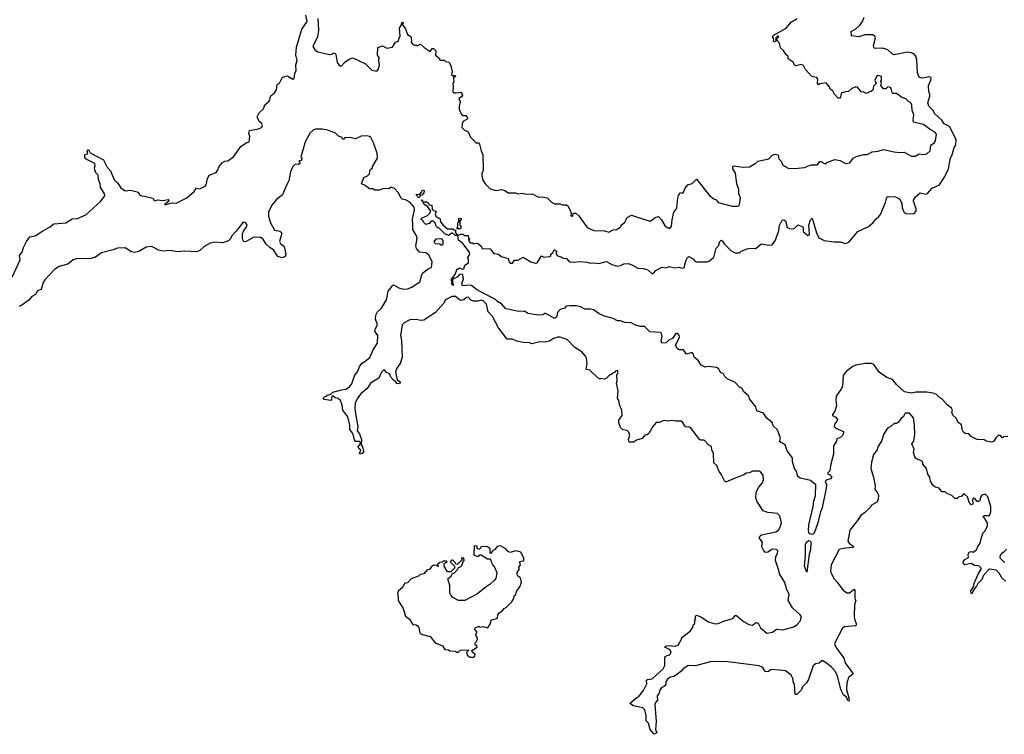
# Model space of a CAD drawing. Extents: x 2494106 to 2685573, y 758056 to 915185.
# Tile 316 of 507: x 2575070 to 2584172, y 893200 to 899803. Entities that reach past the tile are written whole.
import ezdxf

# ---------------------------------------------------------------- set-up
doc = ezdxf.new("R2010")
doc.units = 0

msp = doc.modelspace()

# ---------------------------------------------------------------- linework, layer by layer
at = {"layer": '0CON05XD'}
for points in [[(2575000, 897425), (2575074.3, 897585), (2575068.9, 897625), (2575094.3, 897655), (2575105, 897696.7), (2575132.5, 897755), (2575165, 897797.5), (2575213.2, 897806.8), (2575275.4, 897844.6), (2575344.3, 897885), (2575385, 897916.9), (2575495, 897926.5), (2575555, 897962.5), (2575605.4, 897964.6), (2575681.1, 897998.9), (2575818.2, 898121.8), (2575855.5, 898174.5), (2575854.2, 898195), (2575815.7, 898255), (2575814.1, 898285.9), (2575799.2, 898325), (2575796.7, 898365), (2575775, 898387.5), (2575763.8, 898415), (2575760, 898435), (2575767.5, 898455), (2575763.3, 898475), (2575684.3, 898514.3), (2575671.2, 898531.2), (2575672, 898558), (2575700, 898565), (2575693.3, 898585), (2575705, 898602.5), (2575721.7, 898571.7), (2575845, 898508.8), (2575878.9, 898438.9), (2575909.4, 898405), (2575943, 898323), (2575975.5, 898295.5), (2576005, 898250), (2576045, 898222.5), (2576095, 898227.1), (2576155, 898213.3), (2576166.7, 898205), (2576176.7, 898185), (2576195, 898174), (2576225, 898173.3), (2576300, 898155), (2576313.6, 898133.6), (2576325, 898130), (2576345, 898137.5), (2576395, 898132.5), (2576441.7, 898141.7), (2576450, 898135), (2576446.7, 898123.3), (2576420, 898105), (2576410, 898095), (2576415, 898092.5), (2576479.3, 898110.7), (2576515, 898108), (2576615, 898156), (2576683, 898217), (2576700, 898245), (2576735, 898240), (2576785, 898263.8), (2576794.3, 898275.7), (2576806.1, 898333.9), (2576822.5, 898365), (2576885, 898392.5), (2576899.5, 898410.5), (2576912.5, 898445), (2576943.3, 898485), (2576965, 898496), (2576995, 898500), (2577045, 898536.7), (2577115, 898630), (2577165, 898663.8), (2577192.5, 898675), (2577196.7, 898725), (2577186.7, 898755), (2577195, 898780), (2577276.2, 898793.8), (2577305, 898807.5), (2577315, 898820), (2577307.5, 898845), (2577283, 898863), (2577266.7, 898905), (2577285, 898943.3), (2577325, 898980), (2577337.5, 899015), (2577375, 899050), (2577391.7, 899098.3), (2577423.9, 899126.1), (2577443.8, 899155), (2577450, 899205), (2577473, 899217), (2577498.8, 899271.2), (2577545, 899283.3), (2577595, 899252.5), (2577607, 899263), (2577613.8, 899305), (2577625.9, 899334.1), (2577624, 899385), (2577633.8, 899425), (2577622.9, 899475), (2577629.7, 899550.3), (2577677.5, 899715), (2577726.7, 899785), (2577714, 899845)], [(2577827.1, 899815), (2577831.9, 899705), (2577822, 899645), (2577780, 899555), (2577800.5, 899520.5), (2577825, 899506.2), (2577935, 899481.4), (2577955, 899484), (2577975, 899496), (2577985, 899493.3), (2577992, 899482), (2578005, 899407.5), (2578018.8, 899385), (2578034.2, 899374.2), (2578045, 899376), (2578072.7, 899407.3), (2578115, 899438.8), (2578149.5, 899449.5), (2578265.7, 899395.7), (2578325, 899336), (2578372.3, 899327.7), (2578386.2, 899345), (2578396.7, 899385), (2578390, 899425), (2578393.3, 899455), (2578377.5, 899475), (2578380, 899545), (2578425, 899560), (2578465, 899540), (2578515, 899550), (2578542.5, 899595), (2578572.5, 899605), (2578573.6, 899626.4), (2578588, 899655), (2578582, 899725), (2578600, 899755), (2578601.7, 899778.3), (2578615, 899780), (2578610, 899755), (2578633.6, 899723.6), (2578655.9, 899665.9), (2578685, 899647.5), (2578693.3, 899615), (2578690, 899595), (2578704.1, 899574.1), (2578715, 899567.5), (2578737, 899567), (2578745, 899560), (2578775.9, 899575.9), (2578810, 899545), (2578865, 899510), (2578881.7, 899538.3), (2578895, 899537.5), (2578917.5, 899515), (2578912.5, 899475), (2578926.7, 899466.7), (2578948.3, 899448.3), (2578955, 899430), (2578995, 899430), (2579005, 899417.5), (2579039.5, 899409.5), (2579056.4, 899376.4), (2579067.5, 899325), (2579063, 899293), (2579075, 899280), (2579085, 899290), (2579100, 899285), (2579096.4, 899273.6), (2579080, 899265), (2579081.7, 899228.3), (2579072.5, 899215), (2579077.5, 899185), (2579072.5, 899135), (2579085, 899127.5), (2579105, 899126.7), (2579145, 899132.5), (2579160, 899115), (2579162.5, 899105), (2579155, 899090), (2579130, 899075), (2579142.5, 899045), (2579132.5, 899005), (2579133.3, 898975), (2579155, 898927.5), (2579168.3, 898918.3), (2579195, 898916.7), (2579210, 898895), (2579205, 898883.3), (2579174, 898866), (2579158.8, 898845), (2579158.3, 898808.3), (2579180, 898785), (2579215.7, 898765.7), (2579237.7, 898717.7), (2579285, 898667.5), (2579295, 898662.5), (2579307, 898667), (2579321.7, 898651.7), (2579335, 898590), (2579352.5, 898555), (2579353.9, 898406.1), (2579342, 898385), (2579341.2, 898365), (2579347.5, 898325), (2579373.8, 898285), (2579420.3, 898240.3), (2579475, 898223.8), (2579525, 898234.2), (2579554.2, 898224.2), (2579585, 898204), (2579653, 898203), (2579675, 898193.3), (2579715, 898198.8), (2579755, 898190), (2579807, 898193), (2579865, 898163.3), (2579893, 898167), (2579945, 898157.5), (2579985, 898117.5), (2580015, 898102.5), (2580065, 898102.5), (2580085, 898092.5), (2580125, 898092.5), (2580140.7, 898080.7), (2580159.5, 898039.5), (2580167.5, 898015), (2580165, 897990), (2580176.1, 897983.9), (2580190, 898015), (2580210, 898015), (2580239.3, 897989.3), (2580315, 897882.5), (2580377.5, 897855), (2580475, 897852.2), (2580515, 897840), (2580555, 897861.2), (2580590, 897865), (2580620, 897885), (2580630, 897895), (2580630, 897905), (2580665, 897932.5), (2580684.1, 897975.9), (2580725, 897996.2), (2580886.1, 897943.9), (2580904, 897946), (2580945, 897976.7), (2580975, 897983.3), (2581004.1, 897954.1), (2581035, 897902.5), (2581055, 897882.5), (2581080, 897875), (2581096.7, 897895), (2581100, 897955), (2581116.1, 898023.9), (2581145, 898060), (2581152.9, 898155), (2581160.5, 898179.5), (2581175, 898207.5), (2581195, 898200), (2581205, 898210), (2581220, 898245)], [(2581541.2, 896555), (2581533.6, 896573.6), (2581515, 896590), (2581435, 896597.5), (2581405, 896593.3), (2581369.3, 896609.3), (2581342.5, 896655), (2581303.6, 896683.6), (2581296, 896715), (2581285, 896726.7), (2581235, 896712.5), (2581205, 896752.5), (2581165, 896753.8), (2581150.5, 896760.5), (2581132.5, 896795), (2581168.8, 896865), (2581166.2, 896885), (2581155, 896903.3), (2581135, 896903.3), (2581105, 896857.5), (2581073.9, 896846.1), (2581045, 896816.7), (2581005, 896813.3), (2580999.2, 896835), (2581009.5, 896879.5), (2581003.8, 896903.8), (2580993.3, 896913.3), (2580895, 896918.8), (2580845, 896966.7), (2580805, 896966.7), (2580755, 896983.8), (2580722.7, 897002.7), (2580665, 897005.7), (2580625, 897019.2), (2580595, 897022), (2580555, 897042.5), (2580475, 897064.4), (2580425.7, 897085.7), (2580375, 897121.2), (2580345, 897128), (2580295, 897128), (2580255, 897148.8), (2580215, 897160), (2580155, 897158), (2580120, 897155), (2580105, 897137.5), (2580065, 897123.8), (2580042.1, 897097.9), (2580032.5, 897055), (2580015, 897043.3), (2579935, 897089.2), (2579925, 897088.8), (2579905, 897074.5), (2579865, 897072.1), (2579767.7, 897087.7), (2579735, 897108.8), (2579685, 897106.2), (2579565, 897132), (2579525, 897176.7), (2579488.3, 897198.3), (2579468.1, 897218.1), (2579295, 897306.2), (2579246.1, 897346.1), (2579225, 897350), (2579162.5, 897345), (2579157.5, 897365), (2579172.5, 897405), (2579167.5, 897445), (2579161.7, 897451.7), (2579135, 897447.5), (2579115, 897422.5), (2579087.5, 897412.5), (2579071.7, 897398.3), (2579070, 897375), (2579080, 897355), (2579075, 897342.5), (2579063.3, 897365), (2579063, 897407), (2579095, 897450), (2579115, 897500), (2579125, 897500), (2579135, 897510), (2579158.3, 897498.3), (2579175, 897500), (2579186.1, 897533.9), (2579220, 897555), (2579220, 897585), (2579212.5, 897605), (2579230, 897635), (2579227.5, 897655), (2579167.5, 897735), (2579127.5, 897765), (2579120, 897810), (2579095, 897810), (2579075, 897830), (2579065, 897830), (2579035, 897810), (2579000, 897825), (2578945, 897880), (2578935, 897880), (2578920, 897895), (2578910, 897925), (2578895, 897940), (2578875, 897940), (2578855, 897920), (2578825, 897910), (2578805, 897930), (2578795, 897950), (2578780, 897955), (2578785, 897970), (2578840, 897995), (2578859.3, 898010.7), (2578870, 898035), (2578838.3, 898078.3), (2578805, 898100), (2578800, 898120), (2578780, 898135), (2578785, 898140), (2578800, 898120), (2578835, 898120), (2578848.3, 898108.3), (2578851.7, 898091.7), (2578878.3, 898088.3), (2578881.7, 898051.7), (2578895, 898040), (2578920, 898035), (2578910, 898005), (2578917, 897987), (2578945, 897970), (2578955, 897970), (2578960, 897935), (2578983.3, 897903.3), (2579025, 897870), (2579075, 897870), (2579085, 897860), (2579098.3, 897858.3), (2579100, 897835), (2579120, 897810), (2579145, 897820), (2579165, 897820), (2579185, 897810), (2579215, 897810), (2579220, 897785), (2579230, 897775), (2579220, 897765), (2579235, 897740), (2579255, 897740), (2579262.5, 897732.5), (2579295, 897737.5), (2579311.7, 897731.7), (2579335, 897710), (2579345, 897690), (2579420, 897685), (2579451.7, 897641.7), (2579495, 897636.2), (2579520, 897615), (2579585, 897596.7), (2579593.3, 897565), (2579604.1, 897554.1), (2579625, 897552.5), (2579645, 897580), (2579675, 897582.5), (2579725, 897610), (2579796.4, 897566.4), (2579833.9, 897553.9), (2579854.1, 897555.9), (2579895, 897620), (2579915, 897610), (2579966.4, 897613.6), (2579978.3, 897621.7), (2579980, 897635), (2579998.3, 897651.7), (2580010, 897675), (2580015, 897677.5), (2580032.5, 897665), (2580030, 897635), (2580040.7, 897620.7), (2580075, 897613.3), (2580095, 897600), (2580125, 897597.5), (2580143.6, 897573.6), (2580157, 897567), (2580185, 897562.5), (2580245, 897570), (2580315, 897563.8), (2580345, 897553.3), (2580383.6, 897556.4), (2580425, 897548.8), (2580495, 897570), (2580542.3, 897542.3), (2580595, 897526.2), (2580625, 897532.5), (2580655, 897547.5), (2580695, 897549.2), (2580729.1, 897539.1), (2580785, 897506.7), (2580833, 897503), (2580875, 897491.2), (2580915, 897453.8), (2580929.5, 897460.5), (2580950, 897485), (2581005, 897516), (2581045, 897510), (2581075, 897522.5), (2581125, 897508.8), (2581165, 897517.5), (2581187, 897507), (2581210.7, 897509.3), (2581216.7, 897515), (2581218.3, 897541.7), (2581236.2, 897595), (2581255, 897616.2), (2581295, 897594), (2581315, 897570), (2581325, 897566.7), (2581424.1, 897565.9), (2581445.9, 897574.1), (2581482.5, 897605), (2581490.7, 897619.3), (2581508.3, 897691.7), (2581530, 897715), (2581542.5, 897755), (2581553, 897767), (2581565, 897760), (2581582.3, 897732.3), (2581646.1, 897666.1), (2581685, 897647.5), (2581725, 897650), (2581740, 897665), (2581793.6, 897686.4), (2581825, 897693.3), (2581875, 897687.5), (2581925, 897733.3), (2581995, 897718.8), (2582025, 897723.3), (2582056.7, 897765), (2582088, 897855), (2582095, 897900), (2582118.3, 897951.7), (2582135, 897952.5), (2582147.5, 897945), (2582156.7, 897925), (2582162.5, 897885), (2582185, 897872.5), (2582225, 897870), (2582265, 897906.7), (2582305, 897890), (2582311.7, 897881.7), (2582312.5, 897845), (2582355, 897810), (2582366.4, 897813.6), (2582370, 897825), (2582363.3, 897905), (2582380, 897955), (2582395, 897970), (2582434.3, 897834.3), (2582457.7, 897787.7), (2582505, 897762.5), (2582595, 897750), (2582655, 897751.4), (2582705, 897734), (2582735, 897748.8), (2582817.5, 897845), (2582915, 897892.5), (2582955.4, 897924.6), (2582986.4, 897963.6), (2583010, 897980), (2583027.4, 898002.6), (2583073.3, 898115), (2583086.4, 898163.6), (2583099.3, 898170.7), (2583165, 898166.2), (2583206.7, 898145), (2583224.2, 898105), (2583228, 898065), (2583245, 898022), (2583265, 898012.5), (2583335, 898008.8), (2583356, 898035), (2583355.8, 898055), (2583331.2, 898125), (2583331.2, 898135), (2583350, 898165), (2583395, 898202.5), (2583445, 898191.2), (2583461.7, 898198.3), (2583503.8, 898245), (2583571.4, 898278.6), (2583622.9, 898355), (2583654.3, 898425), (2583675, 898527.5), (2583688.8, 898555), (2583707, 898623), (2583722.3, 898647.7), (2583727.5, 898695), (2583665, 898817.5), (2583615, 898842), (2583594.4, 898874.4), (2583526, 898935), (2583512.5, 898965), (2583473.8, 899005), (2583463.9, 899036.1), (2583482.5, 899095), (2583482.5, 899115), (2583472.5, 899135), (2583470, 899195), (2583491.2, 899245), (2583495, 899270), (2583475, 899276), (2583415, 899261.9), (2583395, 899265.7), (2583382.9, 899275), (2583368.5, 899315), (2583363, 899433), (2583353.1, 899465), (2583339.2, 899485), (2583315, 899497.8), (2583275, 899502.2), (2583155, 899478.8), (2583135, 899488.8), (2583095, 899524.2), (2583057.4, 899537.4), (2583035, 899541.4), (2582975, 899536.7), (2582966.7, 899545), (2582962, 899565), (2582981.2, 899635), (2582975, 899650), (2582955, 899663.8), (2582885.8, 899664.2), (2582824.1, 899644.1), (2582760, 899655), (2582757.5, 899695), (2582800.5, 899719.5), (2582835, 899753.8), (2582861.2, 899785), (2582876.4, 899826.4)], [(2581220, 898245), (2581245, 898277.5), (2581285, 898290), (2581325, 898330), (2581445, 898180), (2581485, 898146.7), (2581508, 898138), (2581527.5, 898115), (2581655, 898081.2), (2581705, 898080), (2581716.4, 898083.6), (2581722.5, 898095), (2581733.8, 898155), (2581716.7, 898195), (2581716.7, 898235), (2581700, 898285), (2581686.2, 898385), (2581661.2, 898425), (2581663.3, 898445), (2581675, 898452.5), (2581755, 898440), (2581816.4, 898443.6), (2581873.6, 898476.4), (2581894.1, 898495.9), (2581995, 898517.5), (2582025, 898550), (2582055, 898561.2), (2582080, 898555), (2582088.3, 898518.3), (2582110, 898495), (2582125, 898460), (2582175, 898432.5), (2582235, 898428.8), (2582323.3, 898436.7), (2582385, 898461.2), (2582445, 898462.5), (2582465, 898492.5), (2582475, 898492.5), (2582515, 898470), (2582530, 898485), (2582605, 898510), (2582655, 898503.3), (2582705, 898473.3), (2582745, 898480), (2582775, 898523.3), (2582805, 898538.8), (2582873.9, 898556.1), (2582905, 898558), (2582949.5, 898580.5), (2583005, 898588), (2583055, 898603.8), (2583155, 898581.2), (2583205, 898576.2), (2583245, 898580), (2583315, 898542.5), (2583347, 898543), (2583385, 898563.3), (2583425, 898557.5), (2583457, 898563), (2583487.7, 898592.3), (2583493.3, 898645), (2583522.5, 898665), (2583536.2, 898685), (2583543.9, 898743.9), (2583530, 898765), (2583487.1, 898787.1), (2583425, 898835.8), (2583333.3, 898855), (2583330, 898875), (2583335.8, 898925), (2583320, 898965), (2583316.1, 899016.1), (2583305, 899037.5), (2583286.4, 899046.4), (2583260.7, 899070.7), (2583223.9, 899083.9), (2583175, 899120), (2583145, 899120), (2583135, 899130), (2583127, 899167), (2583120, 899175), (2583095, 899182.5), (2583075, 899163.3), (2583054.1, 899164.1), (2583030, 899195), (2583037.5, 899215), (2583030, 899235), (2583037.5, 899245), (2583035, 899277.5), (2583005, 899287.5), (2582990.7, 899279.3), (2582973.8, 899245), (2582983.3, 899223.3), (2582987, 899213), (2582961.7, 899188.3), (2582957, 899153), (2582945, 899142.5), (2582895, 899122.5), (2582867, 899137), (2582853, 899133), (2582815, 899180), (2582798.3, 899181.7), (2582763, 899167), (2582731.7, 899138.3), (2582705, 899137.5), (2582673, 899127), (2582665, 899120), (2582653, 899077), (2582635, 899076.7), (2582603.3, 899115), (2582587.5, 899145), (2582560.7, 899160.7), (2582552.5, 899185), (2582525, 899220), (2582465, 899210), (2582455, 899200), (2582443.6, 899213.6), (2582447, 899253), (2582440, 899270), (2582403.6, 899273.6), (2582390.7, 899280.7), (2582333.6, 899343.6), (2582315, 899380), (2582295, 899387.5), (2582245, 899377.5), (2582233.6, 899383.6), (2582219.3, 899409.3), (2582175, 899440), (2582172.5, 899465), (2582155, 899477.5), (2582129.3, 899519.3), (2582104.2, 899544.2), (2582092.5, 899585), (2582070, 899615), (2582071.7, 899628.3), (2582087.5, 899645), (2582085, 899650), (2582075, 899650), (2582060, 899635), (2582060, 899605), (2582055, 899600), (2582045, 899597.5), (2582037.5, 899605), (2582042.5, 899625), (2582030, 899645), (2582035, 899656.2), (2582155, 899723.3), (2582205, 899782.5), (2582256.4, 899813.6)], [(2578703.8, 897915), (2578701.2, 897958.8), (2578720.5, 898045), (2578715, 898070), (2578675, 898115.6), (2578635, 898140), (2578605.7, 898145.7), (2578595, 898154), (2578567.6, 898207.6), (2578535, 898242.9), (2578503.8, 898256.2), (2578485, 898240), (2578435, 898242.5), (2578391.7, 898228.3), (2578348.3, 898228.3), (2578335, 898240), (2578305, 898240), (2578265, 898270), (2578230, 898285), (2578250, 898345), (2578285, 898360), (2578305, 898380), (2578310, 898415), (2578330, 898435), (2578330, 898445), (2578377.5, 898525), (2578375, 898570), (2578342, 898665), (2578315.8, 898715), (2578303.3, 898725), (2578275, 898730), (2578225, 898725.5), (2578175, 898702.5), (2578125, 898713.3), (2578075, 898710), (2578065, 898700), (2578055, 898700), (2578050, 898715), (2578016.4, 898726.4), (2577990, 898755), (2577967.5, 898765), (2577915, 898782.5), (2577865, 898790.8), (2577805, 898790), (2577785, 898783.8), (2577755, 898758.8), (2577708.6, 898675), (2577692.5, 898617.5), (2577670, 898535), (2577677, 898527), (2577677, 898513), (2577668.3, 898501.7), (2577650, 898495), (2577660, 898485), (2577660, 898475), (2577643.6, 898466.4), (2577615, 898468), (2577595, 898445.8), (2577573.5, 898396.5), (2577559.2, 898315), (2577536, 898275), (2577500, 898185), (2577445, 898142), (2577400.7, 898089.3), (2577370, 898025), (2577370, 897985), (2577388.8, 897925), (2577425, 897857.5), (2577475, 897847.5), (2577491.7, 897831.7), (2577471.2, 897755), (2577480, 897735), (2577516, 897706), (2577530, 897635), (2577523.8, 897616.2), (2577495, 897603.3), (2577455, 897616.2), (2577415, 897676.7), (2577384.1, 897694.1), (2577349.7, 897729.7), (2577320, 897775), (2577295, 897791.2), (2577235.9, 897794.1), (2577165, 897752.5), (2577141.2, 897751.2), (2577128.8, 897775), (2577128.8, 897825), (2577140.3, 897849.7), (2577165, 897882.5), (2577171.2, 897905), (2577158.3, 897928.3), (2577135, 897931.2), (2577072.5, 897847.5), (2577035, 897808.8), (2577015.4, 897774.6), (2576998.8, 897761.2), (2576945, 897742.5), (2576875, 897747.9), (2576830.5, 897739.5), (2576775, 897707.3), (2576735, 897668.9), (2576705, 897657.9), (2576595, 897663.8), (2576525, 897659.2), (2576465, 897669.2), (2576395, 897662.7), (2576352.4, 897672.4), (2576305, 897702.2), (2576285, 897706.2), (2576240.2, 897699.8), (2576169.8, 897660.2), (2576131.1, 897651.1), (2576105, 897656.9), (2576045.3, 897695.3), (2575975, 897693.3), (2575935, 897675.6), (2575825, 897647.7), (2575770.6, 897609.4), (2575714.1, 897594.1), (2575602.2, 897597.8), (2575565, 897582.7), (2575515, 897542.7), (2575435, 897521.1), (2575390.6, 897495), (2575302.1, 897397.9), (2575287.8, 897375), (2575268.8, 897311.2), (2575235, 897296.2), (2575217.4, 897262.6), (2575183.2, 897246.8), (2575155, 897210), (2575090, 897165), (2575065, 897153.3)], [(2578765, 898160), (2578755, 898160), (2578731.7, 898188.3), (2578768.3, 898191.7), (2578788.3, 898211.7), (2578790, 898225), (2578805, 898230), (2578810, 898225), (2578807, 898203), (2578788.3, 898181.7), (2578771.7, 898178.3), (2578765, 898160)], [(2579145, 897870), (2579115, 897870), (2579110, 897875), (2579120, 897885), (2579120, 897925), (2579130, 897935), (2579130, 897965), (2579135, 897970), (2579150, 897965), (2579150, 897955), (2579140, 897945), (2579140, 897905), (2579150, 897895), (2579145, 897870)], [(2583957.5, 895005), (2583973, 895057), (2583995, 895080), (2584017, 895127), (2584016.7, 895155), (2583977.5, 895215), (2583987, 895223), (2584035, 895222.5), (2584047.5, 895255), (2584047.5, 895305), (2584020, 895395), (2583995, 895420), (2583965, 895410), (2583950, 895385), (2583947, 895363), (2583935, 895350), (2583921.7, 895351.7), (2583898.3, 895378.3), (2583885, 895380), (2583877.5, 895365), (2583880, 895325), (2583865, 895320), (2583847.5, 895345), (2583830, 895395), (2583805, 895420), (2583791.7, 895418.3), (2583778.3, 895401.7), (2583748.3, 895391.7), (2583735, 895380), (2583715, 895380), (2583687, 895407), (2583640, 895425), (2583625, 895440), (2583595, 895440), (2583570, 895475), (2583533, 895483), (2583510.7, 895500.7), (2583488.3, 895538.3), (2583482.5, 895575), (2583463.8, 895605), (2583452.5, 895655), (2583420, 895695), (2583420, 895715), (2583407, 895727), (2583355, 895747.5), (2583343.3, 895765), (2583333.3, 895805), (2583337.5, 895835), (2583317.5, 895885), (2583335, 895910), (2583345.9, 895974.1), (2583340.7, 896060.7), (2583332.5, 896125), (2583296.4, 896166.4), (2583253.9, 896166.1), (2583240, 896135), (2583215.8, 896114.2), (2583195, 896083.3), (2583175, 896073.3), (2583155, 896072.5), (2583125, 896047.5), (2583090.7, 896029.3), (2583055, 895970), (2583040, 895915), (2583003.9, 895856.1), (2582995, 895830), (2582962.5, 895785), (2582943.3, 895715), (2582937.5, 895655), (2582962.5, 895575), (2582977.5, 895495), (2582973.6, 895463.6), (2582997.5, 895435), (2583009.3, 895409.3), (2583006.7, 895365), (2582992.5, 895345), (2582945, 895317.5), (2582933, 895297), (2582880, 895245), (2582845, 895222.5), (2582815.8, 895174.2), (2582744.1, 895085.9), (2582726.7, 894985), (2582738.8, 894965), (2582777.5, 894935), (2582773.3, 894926.7), (2582683, 894917), (2582645, 894906.7), (2582570, 894765), (2582566.4, 894706.4), (2582574.1, 894684.1), (2582597.5, 894635), (2582627.5, 894605), (2582677.5, 894535), (2582715, 894507.5), (2582741.7, 894508.3), (2582785, 894540), (2582790, 894535), (2582790, 894455), (2582800, 894435), (2582787.5, 894395), (2582783.8, 894295), (2582787.5, 894265), (2582802.5, 894225), (2582801.7, 894208.3), (2582797.5, 894202.5), (2582695, 894192), (2582675, 894180), (2582604.1, 894045.9), (2582603.3, 894035), (2582620, 893995), (2582687.5, 893905), (2582703.9, 893853.9), (2582770, 893765), (2582770, 893755), (2582732.5, 893725), (2582717, 893673), (2582714, 893615), (2582737.8, 893525), (2582735, 893507.5), (2582725, 893511.2), (2582711.7, 893541.7), (2582685, 893563.3), (2582660.8, 893615), (2582630.9, 893740.9), (2582605.4, 893785.4), (2582575, 893820.8), (2582525, 893861.2), (2582495, 893877.5), (2582485, 893880), (2582461.7, 893858.3), (2582425, 893852.5), (2582405, 893832.5), (2582362.5, 893705), (2582342.5, 893675), (2582305, 893637.5), (2582292.3, 893607.7), (2582255, 893566.7), (2582238.3, 893568.3), (2582231.7, 893661.7), (2582222.5, 893675), (2582217.5, 893715), (2582202.5, 893745), (2582150, 893785), (2582095, 893793.3), (2582015, 893800), (2581990.7, 893779.3), (2581977.5, 893777.5), (2581961.7, 893781.7), (2581938, 893818), (2581905, 893832.5), (2581615, 893870), (2581465, 893874.2), (2581316.1, 893833.9), (2581255, 893836), (2581245, 893831.2), (2581202.5, 893805), (2581181.2, 893778.8), (2581141.1, 893748.9), (2581115.7, 893734.3), (2581085, 893727.8), (2581059.7, 893710.3), (2581044, 893686), (2581038.8, 893651.2), (2580998.8, 893625), (2580985, 893602.5), (2580977.5, 893575), (2580963.3, 893555), (2580966.7, 893515), (2580946.2, 893493.8), (2580941.2, 893475), (2580952.5, 893317.5), (2580946.7, 893245), (2580960, 893215), (2580935, 893200), (2580897.5, 893245), (2580881.7, 893301.7), (2580860, 893325), (2580862.5, 893375), (2580850, 893425), (2580830, 893445), (2580743.9, 893463.9), (2580710, 893485), (2580720, 893495), (2580775, 893540), (2580790, 893545), (2580836.1, 893603.9), (2580867.5, 893665), (2580865, 893700), (2580873, 893707), (2580915, 893712.5), (2581017.5, 893805), (2581033, 893837), (2581032.5, 893915), (2581055, 893927.5), (2581075, 893930), (2581086.7, 893943.3), (2581092.5, 893965), (2581077.5, 893985), (2581032.5, 894005), (2581037, 894013), (2581065, 894020), (2581125, 894014), (2581156.4, 894023.6), (2581190, 894085), (2581190, 894095), (2581266.4, 894153.6), (2581290, 894185), (2581300, 894215), (2581310, 894225), (2581310, 894255), (2581317, 894263), (2581318.3, 894291.7), (2581325, 894300), (2581366.1, 894286.1), (2581438.3, 894238.3), (2581495, 894220), (2581527, 894223), (2581585, 894247.5), (2581645, 894262.5), (2581665, 894272.5), (2581685, 894297.5), (2581695, 894297.5), (2581761.7, 894241.7), (2581810, 894215), (2581845, 894207.5), (2581878.3, 894231.7), (2581895, 894227.5), (2581916.7, 894185), (2581975, 894133.8), (2582027.5, 894145), (2582065, 894170), (2582125, 894166.2), (2582225.7, 894194.3), (2582255.6, 894214.4), (2582283.3, 894245), (2582296.7, 894285), (2582285, 894302.5), (2582215, 894367.5), (2582172.5, 894435), (2582182.5, 894495), (2582162.5, 894535), (2582143.9, 894603.9), (2582094.1, 894684.1), (2582088.8, 894715), (2582056.7, 894805), (2582058.3, 894841.7), (2582075, 894870), (2582077.5, 894895), (2582067, 894907), (2582028.3, 894911.7), (2581987, 894883), (2581965, 894880), (2581945, 894900), (2581930.7, 894930.7), (2581937.5, 894975), (2581906.7, 895015), (2581913.3, 895035), (2581926.1, 895043.9), (2582060.2, 895069.8), (2582084, 895085), (2582101.2, 895115), (2582111.2, 895155), (2582097.7, 895217.7), (2582075, 895241.2), (2581985, 895250), (2581943.9, 895263.9), (2581883.8, 895355), (2581874, 895385), (2581878.8, 895435), (2581899.5, 895480.5), (2581935.9, 895524.1), (2581946.7, 895555), (2581943.3, 895595), (2581917.5, 895625), (2581905, 895632.5), (2581845, 895632.5), (2581815, 895617.5), (2581785, 895612.5), (2581765, 895597.5), (2581683.9, 895566.1), (2581605, 895532.5), (2581595, 895532.5), (2581585, 895542.5), (2581554.2, 895604.2), (2581535, 895627.5), (2581514.2, 895685), (2581487.9, 895707.9), (2581484.3, 895795), (2581468.3, 895828.3), (2581465, 895860), (2581437.5, 895875), (2581397, 895917), (2581365, 895917.5), (2581353.6, 895923.6), (2581275, 896032.5), (2581255, 896042.5), (2581245, 896037.5), (2581225, 896042.5), (2581197.5, 896085), (2581185, 896092.5), (2581135, 896092.5), (2581095, 896100), (2581065, 896093.3), (2581035, 896100), (2581015, 896097.5), (2580985, 896082.5), (2580955, 896082.5), (2580922.5, 896045), (2580885, 895980), (2580871.7, 895968.3), (2580850, 895965), (2580825, 895932.5), (2580773, 895917), (2580745, 895900), (2580705, 895900), (2580696.7, 895925), (2580710, 895965), (2580697.5, 895995), (2580685, 896007.5), (2580645, 896012.5), (2580622.5, 896035), (2580608.3, 896078.3), (2580608.3, 896101.7), (2580640, 896145), (2580637.5, 896195), (2580613, 896243), (2580607.5, 896285), (2580597.5, 896305), (2580602.5, 896375), (2580587.5, 896445), (2580592.5, 896465), (2580590, 896525), (2580600, 896535), (2580600, 896555), (2580595, 896560), (2580581.7, 896558.3), (2580568.3, 896541.7), (2580551.7, 896538.3), (2580535, 896520), (2580525, 896520), (2580491.7, 896488.3), (2580475, 896482.5), (2580443, 896487), (2580435, 896482.5), (2580413.6, 896493.6), (2580340, 896565), (2580305, 896570), (2580316.2, 896625), (2580308, 896675), (2580298.8, 896695), (2580265, 896733.3), (2580201.2, 896775), (2580134.5, 896844.5), (2580065, 896870), (2580045, 896870), (2580005, 896856.7), (2579966.2, 896833.8), (2579925, 896822.5), (2579877, 896827), (2579805, 896807.5), (2579786.4, 896816.4), (2579725, 896821.2), (2579665, 896834), (2579625, 896850), (2579575, 896852.5), (2579496.4, 896956.4), (2579440.8, 897060.8), (2579401.2, 897105), (2579385.6, 897175), (2579355, 897205.8), (2579335, 897211.2), (2579305, 897201.4), (2579265, 897202.5), (2579241.4, 897211.4), (2579215, 897240), (2579200, 897235), (2579176, 897214), (2579145, 897208.8), (2579100, 897245), (2579065.4, 897244.6), (2579006.2, 897215), (2578988.2, 897181.8), (2578915, 897098.9), (2578805, 897026.7), (2578776.6, 897023.4), (2578735, 897032.3), (2578675, 897030.9), (2578625, 897002.7), (2578605.6, 896985), (2578590.9, 896885), (2578599.1, 896839.1), (2578606.1, 896683.9), (2578587.5, 896625), (2578556.4, 896583.6), (2578543.6, 896553.6), (2578555, 896487.5), (2578561.7, 896471.7), (2578585.6, 896455.6), (2578585.6, 896444.4), (2578565, 896438.8), (2578555, 896442.5), (2578547.1, 896457.1), (2578525, 896470.8), (2578500.7, 896500.7), (2578489.4, 896529.4), (2578461.9, 896541.9), (2578445, 896563.8), (2578435, 896567.5), (2578413.1, 896545), (2578388.9, 896491.1), (2578314, 896445), (2578282.9, 896395), (2578222.6, 896347.4), (2578192.9, 896305), (2578171.1, 896258.9), (2578167, 896217), (2578172.9, 896165), (2578196.9, 896045), (2578190, 896005), (2578210, 895975), (2578230, 895925), (2578227.5, 895875), (2578240, 895855), (2578246.7, 895815), (2578246.7, 895805), (2578236.7, 895795), (2578215, 895787.5), (2578211.2, 895795), (2578222.5, 895825), (2578205, 895840), (2578198.8, 895855), (2578218.3, 895881.7), (2578220, 895895), (2578207, 895907), (2578175, 895906.2), (2578165, 895920), (2578150.3, 895980.3), (2578121.2, 896015), (2578121.4, 896055), (2578102.4, 896132.4), (2578056.2, 896195), (2578051.2, 896241.2), (2578035.6, 896285.6), (2578015, 896302.5), (2577985, 896307.5), (2577965, 896326.7), (2577952.5, 896315), (2577952.5, 896295), (2577945, 896283.3), (2577883.3, 896293.3), (2577876.7, 896305), (2577883.3, 896315), (2577925, 896338), (2577946.7, 896343.3), (2577965, 896362), (2578045, 896384.4), (2578085, 896388.1), (2578118.9, 896411.1), (2578140.8, 896439.2), (2578166.4, 896513.6), (2578194.2, 896555), (2578212.6, 896597.4), (2578234, 896625), (2578263.2, 896646.8), (2578307.1, 896682.9), (2578337.3, 896752.7), (2578377.5, 896815), (2578382, 896885), (2578353.9, 896926.1), (2578356, 896945), (2578376, 896985), (2578360, 897035), (2578363.3, 897073.3), (2578376.2, 897103.8), (2578415, 897138), (2578460, 897215), (2578476.1, 897293.9), (2578505, 897330), (2578510, 897345), (2578525, 897352.5), (2578575, 897326), (2578615, 897312.9), (2578655, 897317.5), (2578695, 897332.5), (2578771.2, 897385), (2578783.8, 897435), (2578797.5, 897462.5), (2578845, 897501.2), (2578875.6, 897514.4), (2578884.2, 897565), (2578855.5, 897625), (2578825, 897648.9), (2578765, 897656.2), (2578738.3, 897688.3), (2578732, 897715), (2578744.2, 897785), (2578739.4, 897805), (2578705.6, 897865), (2578703.8, 897915)], [(2578975, 897720), (2578965, 897720), (2578955, 897730), (2578911.7, 897731.7), (2578903, 897743), (2578903, 897757), (2578923, 897777), (2578965, 897780), (2578981.7, 897761.7), (2578980, 897725), (2578975, 897720)], [(2584205, 895952.5), (2584165, 895950), (2584155, 895940), (2584135, 895960), (2584115, 895960), (2584097, 895943), (2584075, 895907.5), (2584055, 895900), (2584005, 895910), (2583985, 895920), (2583920, 895925), (2583865, 895952.5), (2583845, 895977.5), (2583810.7, 895980.7), (2583795, 895992.5), (2583782.5, 896015), (2583775, 896060), (2583742.5, 896085), (2583728.3, 896118.3), (2583695, 896150), (2583687.5, 896175), (2583692.5, 896195), (2583683.3, 896215), (2583645, 896242), (2583598.8, 896295), (2583571.5, 896311.5), (2583545, 896339.2), (2583515, 896352.2), (2583455, 896362), (2583355, 896360), (2583315, 896353.3), (2583250, 896365), (2583175, 896432.5), (2583139.4, 896479.4), (2583085, 896495.8), (2583015, 896546.2), (2582981.2, 896595), (2582965, 896616.7), (2582945, 896626.2), (2582884.4, 896625.6), (2582800.6, 896609.4), (2582772.6, 896597.4), (2582708.9, 896551.1), (2582681.1, 896515), (2582674.5, 896415), (2582661.5, 896385), (2582617.1, 896325), (2582613.1, 896285), (2582619.2, 896235), (2582606, 896185), (2582582.5, 896155), (2582582.5, 896145), (2582615, 896130), (2582628.3, 896108.3), (2582625, 896093.3), (2582603.3, 896065), (2582600, 896045), (2582615, 896028.8), (2582685, 895996.7), (2582686.2, 895985), (2582675, 895960), (2582658.3, 895941.7), (2582625, 895930), (2582616.7, 895903.3), (2582592.5, 895865), (2582593, 895787), (2582567.5, 895695), (2582560, 895635), (2582540, 895615), (2582540, 895605), (2582555, 895600), (2582577.5, 895575), (2582565, 895560), (2582525, 895547.5), (2582516.7, 895535), (2582527.7, 895507.7), (2582524.5, 895475.5), (2582487.2, 895292.8), (2582471.1, 895255), (2582447.1, 895152.9), (2582421.6, 895075), (2582407.2, 895052.8), (2582395, 895047.3), (2582372.4, 895052.4), (2582363.5, 895065), (2582361.7, 895081.7), (2582363.2, 895135), (2582405.4, 895305), (2582410.4, 895355), (2582427.1, 895405), (2582430, 895505), (2582380, 895545), (2582285, 895566.2), (2582260, 895585), (2582252.5, 895625), (2582233.3, 895655), (2582215, 895720), (2582212.5, 895755), (2582165, 895820), (2582146.7, 895875), (2582093.3, 895905), (2582102.5, 895935), (2582095, 895960), (2582073.6, 896013.6), (2582035, 896050), (2582025, 896080), (2581975, 896122.5), (2581946.1, 896166.1), (2581885, 896190), (2581876.1, 896226.1), (2581815, 896300), (2581810, 896325), (2581765, 896363.3), (2581745, 896397.5), (2581725, 896407.5), (2581680, 896455), (2581610, 896485), (2581585, 896510), (2581573, 896533), (2581555, 896540), (2581541.2, 896555)], [(2582345, 894696.7), (2582325.4, 894755), (2582334.7, 894854.7), (2582333.4, 894955), (2582341.9, 894975), (2582365, 894990), (2582377.4, 894987.4), (2582383.5, 894975), (2582380.8, 894905), (2582368.7, 894865), (2582345, 894696.7)], [(2584182.5, 894615), (2584150, 894645), (2584125, 894690), (2584095, 894717.5), (2584035, 894726.7), (2584022.3, 894717.7), (2583976.4, 894663.6), (2583966.1, 894633.9), (2583926.4, 894593.6), (2583915, 894567.5), (2583882.5, 894527.5), (2583875, 894500), (2583865, 894500), (2583862.5, 894525), (2583887, 894563), (2583896.4, 894603.6), (2583932.5, 894685), (2583957.5, 894725), (2583957.5, 894735), (2583935, 894757.5), (2583895, 894761.2), (2583865, 894776.7), (2583806.7, 894766.7), (2583790, 894785), (2583790, 894795), (2583806.7, 894815), (2583840, 894835), (2583836.7, 894865), (2583850, 894885), (2583865, 894890), (2583885, 894883.3), (2583916.1, 894903.9), (2583927.5, 894935), (2583947.5, 894965), (2583957.5, 895005)], [(2579265, 893912.5), (2579278.3, 893921.7), (2579281.7, 893941.7), (2579257, 893957), (2579250, 893975), (2579300, 894005), (2579295, 894020), (2579280, 894025), (2579280, 894045), (2579293.6, 894056.4), (2579302.5, 894075), (2579298.8, 894098.8), (2579287.5, 894115), (2579288.3, 894131.7), (2579300, 894145), (2579278.3, 894168.3), (2579280, 894185), (2579315, 894200), (2579325, 894190), (2579355, 894197.5), (2579397.5, 894182.5), (2579422.5, 894225), (2579427.5, 894255), (2579488.3, 894271.7), (2579490, 894305), (2579500.5, 894319.5), (2579529.3, 894340.7), (2579547, 894363), (2579570, 894375), (2579620, 894425), (2579636.4, 894453.6), (2579641.2, 894478.8), (2579657, 894493), (2579661.2, 894518.8), (2579695, 894570), (2579707.5, 894605), (2579700, 894645), (2579675, 894660), (2579670, 894675), (2579670, 894695), (2579690, 894725), (2579680, 894735), (2579700, 894765), (2579690, 894795), (2579730, 894805), (2579730, 894835), (2579720, 894845), (2579710, 894875), (2579697, 894887), (2579655, 894896.7), (2579605, 894880), (2579585, 894890), (2579565, 894912.5), (2579515, 894940), (2579482.5, 894935), (2579463, 894907), (2579440, 894895), (2579425, 894870), (2579420, 894875), (2579417.5, 894915), (2579395, 894932.5), (2579343.6, 894936.4), (2579331.7, 894928.3), (2579325, 894910), (2579315, 894910), (2579300, 894915), (2579298.3, 894938.3), (2579275, 894940), (2579270, 894935), (2579267.5, 894865), (2579272.5, 894855), (2579305, 894842.5), (2579325, 894857.5), (2579335, 894857.5), (2579395, 894822.5), (2579415, 894820), (2579425, 894810), (2579427.5, 894795), (2579443, 894763), (2579460, 894745), (2579480, 894695), (2579471.7, 894638.3), (2579463.3, 894626.7), (2579416.4, 894583.6), (2579383.6, 894566.4), (2579303, 894497), (2579185, 894437.5), (2579125, 894436.7), (2579075, 894463.3), (2579054.2, 894484.2), (2579046.7, 894505), (2579047.5, 894575), (2579027.5, 894635), (2579059.3, 894660.7), (2579071.7, 894688.3), (2579085, 894690), (2579120, 894725), (2579121.7, 894738.3), (2579152.5, 894755), (2579171.7, 894798.3), (2579180, 894805), (2579175, 894830), (2579151.7, 894828.3), (2579160, 894815), (2579158.3, 894801.7), (2579145, 894800), (2579115, 894770), (2579101.7, 894771.7), (2579100, 894785), (2579075, 894810), (2579065, 894810), (2579050, 894795), (2579090, 894755), (2579090, 894735), (2579055, 894700), (2579025, 894700), (2578992.5, 894755), (2578992.5, 894777.5), (2579020, 894795), (2579015, 894800), (2578985, 894800), (2578975, 894790), (2578953, 894787), (2578931.7, 894768.3), (2578930, 894760), (2578938.3, 894758.3), (2578938.3, 894751.7), (2578931.7, 894751.7), (2578930, 894760), (2578895, 894762.5), (2578872.5, 894745), (2578860, 894725), (2578833.6, 894716.4), (2578807, 894683), (2578773, 894677), (2578755, 894660), (2578690, 894635), (2578655, 894600), (2578630, 894595), (2578620, 894585), (2578610, 894555), (2578573, 894527), (2578563.3, 894505), (2578570, 894465), (2578567.5, 894435), (2578613.6, 894363.6), (2578635, 894292.5), (2578673, 894263), (2578703.6, 894213.6), (2578735, 894210), (2578756.4, 894196.4), (2578761.7, 894168.3), (2578768.3, 894138.3), (2578780, 894125), (2578865, 894102.5), (2578910, 894045), (2578977, 894017), (2579000, 893985), (2579035, 893980), (2579045, 893970), (2579095, 893967.5), (2579105, 893960), (2579125, 893960), (2579145, 893977.5), (2579215, 893980), (2579220, 893975), (2579200, 893955), (2579205, 893930), (2579233, 893913), (2579265, 893912.5)], [(2584190.7, 894909.3), (2584165, 894880), (2584155, 894880), (2584132.5, 894855), (2584131.7, 894831.7), (2584177, 894783)]]:
    msp.add_lwpolyline(points, dxfattribs=at)

doc.saveas('drawing.dxf')
